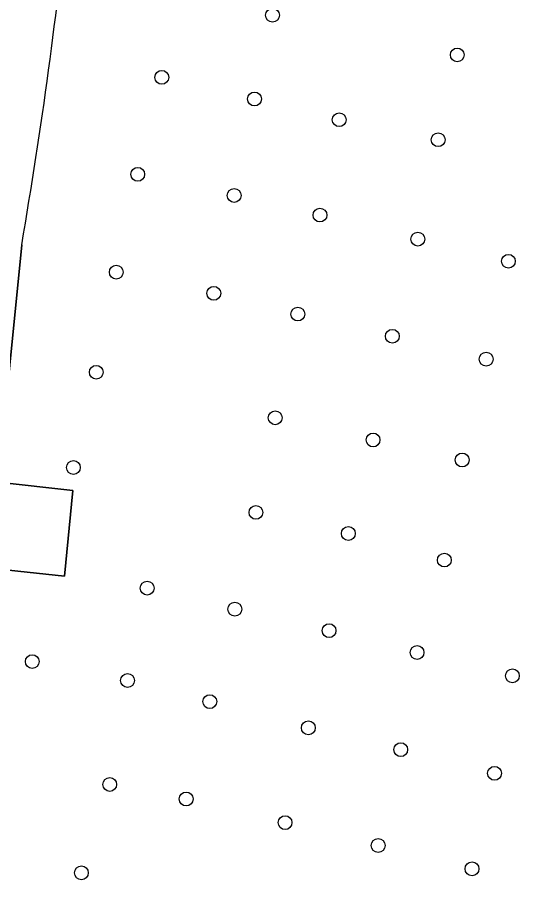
# Model space of a CAD drawing. Extents: x 155018 to 156648, y 383979 to 385733.
# Drawn here: x 156087.1 to 156122.6, y 384728.9 to 384791.5 of the extents above; entities that cross this region are included whole.
import ezdxf

# ---------------------------------------------------------------- set-up
doc = ezdxf.new("R2010")
doc.units = 0
doc.layers.add('IMGEO_Boom', color=7, linetype='Continuous')
doc.layers.add('IMGEO_Groenvoorziening', color=7, linetype='Continuous')

msp = doc.modelspace()

# ---------------------------------------------------------------- linework, layer by layer
at = {"layer": 'IMGEO_Boom'}
for centre in [(156105.144, 384791.65), (156118.21, 384788.846), (156097.312, 384787.264), (156103.871, 384785.734), (156109.863, 384784.268), (156116.859, 384782.853), (156095.614, 384780.41), (156102.43, 384778.918), (156108.5, 384777.529), (156115.419, 384775.832), (156121.823, 384774.263), (156094.097, 384773.491), (156100.99, 384771.999), (156106.931, 384770.533), (156113.618, 384768.964), (156120.254, 384767.344), (156092.682, 384766.418), (156105.337, 384763.203), (156112.255, 384761.634), (156118.557, 384760.22), (156091.062, 384759.692), (156103.973, 384756.516), (156110.506, 384755.024), (156117.296, 384753.146), (156096.283, 384751.166), (156102.482, 384749.674), (156109.143, 384748.157), (156115.367, 384746.614), (156088.156, 384745.971), (156122.106, 384744.967), (156094.894, 384744.633), (156100.707, 384743.141), (156107.677, 384741.289), (156114.21, 384739.746), (156120.846, 384738.074), (156093.634, 384737.29), (156099.035, 384736.261), (156106.031, 384734.589), (156112.615, 384732.969), (156091.628, 384731.04), (156119.251, 384731.323)]:
    msp.add_circle(centre, 0.489, dxfattribs=at)
at = {"layer": 'IMGEO_Groenvoorziening'}
for points in [[(156080.227, 384762.483), (156079.189, 384759.554), (156079.168, 384759.247), (156066.821, 384760.402), (156066.246, 384754.764), (156077.454, 384753.683), (156077.442, 384753.408), (156090.429, 384752.008), (156091.02, 384758.062), (156085.725, 384758.647), (156087.406, 384775.429)], [(156087.406, 384775.429), (156085.725, 384758.647), (156091.02, 384758.062), (156090.429, 384752.008), (156077.442, 384753.408), (156076.635, 384750), (156071.116, 384726.893)]]:
    msp.add_lwpolyline(points, dxfattribs=at)
msp.add_arc((155750.952, 384833.65), 341.454, 350.18255, 354.37148, dxfattribs=at)
msp.add_arc((155750.952, 384833.65), 341.454, 350.18255, 354.37148, dxfattribs=at)

doc.saveas('drawing.dxf')
